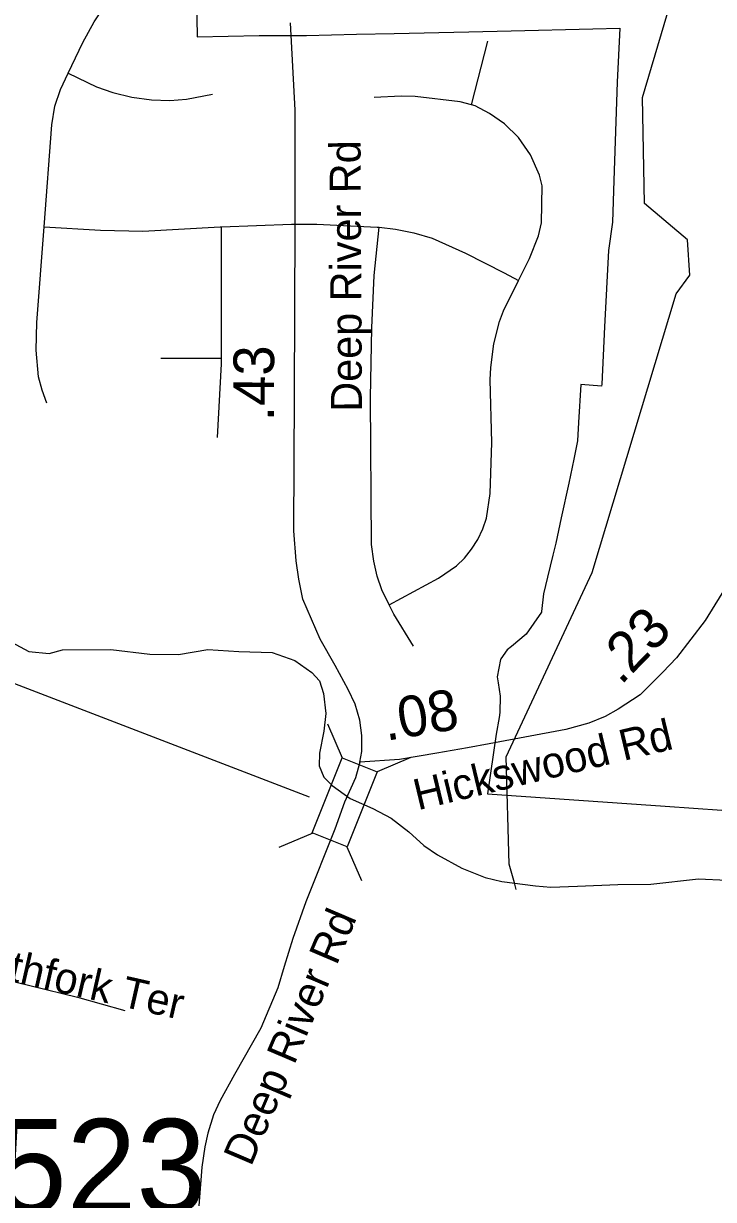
# Model space of a CAD drawing. Extents: x 1662474 to 1856135, y 779280 to 917889.
# Drawn here: x 1711049 to 1713168, y 819336 to 822946 of the extents above; entities that cross this region are included whole.
import ezdxf

# ---------------------------------------------------------------- set-up
doc = ezdxf.new("R2010")
doc.units = 0
for name, color, linetype in [('Cogo Default Point CELL', 7, 'Continuous'), ('Exist Boundary Political City Limit New Hole', 7, 'Continuous'), ('Exist Hydrographic Creek Single Shore', 7, 'Continuous'), ('Exist Hydrographic Misc Water Feature', 7, 'Continuous'), ('Exist Road Non-System Type 51', 7, 'Continuous'), ('Exist Road Non-System Type 51 Label', 7, 'Continuous'), ('Exist Road Secondary Structure Standard Bridge CELL', 7, 'Continuous'), ('Exist Road Secondary Structure Standard Bridge Number Label', 7, 'Continuous'), ('Exist Road Secondary Type 51 Attributed', 7, 'Continuous'), ('Exist Road Secondary Type 51 Label', 7, 'Continuous'), ('Map Preparation Boundary City Limit Buffer Line', 7, 'Continuous'), ('Prop DGN Element Guardrail', 7, 'Continuous')]:
    doc.layers.add(name, color=color, linetype=linetype)

msp = doc.modelspace()

# ---------------------------------------------------------------- linework, layer by layer
at = {"layer": 'Exist Boundary Political City Limit New Hole'}
msp.add_lwpolyline([(1711577.6, 823202), (1711581.9, 822905), (1711773.2, 822908.9), (1711905.9, 822909.2), (1711918.6, 822909.5), (1712072.2, 822913), (1712187.5, 822915.6), (1712416.5, 822920.8), (1712547.2, 822923.8), (1712798, 822929.4), (1712880.5, 822932), (1712872.2, 822766.2), (1712862.4, 822463.6), (1712858.4, 822335.7), (1712845.6, 822249.1), (1712833.4, 822015.2), (1712825, 821838.4), (1712824.8, 821832.9), (1712761.2, 821838.2), (1712760.4, 821838.2), (1712753.6, 821721.2), (1712750.6, 821664.8), (1712739.4, 821608.4), (1712723.9, 821534.9), (1712700.4, 821428.6), (1712684.4, 821350.9), (1712675.2, 821313.6), (1712658.6, 821246.6), (1712645.9, 821194.7), (1712640, 821141.4), (1712639.6, 821138.4), (1712592.6, 821071.7), (1712547.5, 821033.5), (1712534.8, 821022.8), (1712514.9, 820995.2), (1712513.6, 820993.5), (1712504, 820940.2), (1712507.1, 820922), (1712513.4, 820881.1), (1712511.6, 820831.2), (1712509.9, 820815.5), (1712501.1, 820764.6), (1712473.9, 820581.6), (1713020.2, 820543), (1713280.6, 820524.5)], dxfattribs=at)
at = {"layer": 'Exist Hydrographic Creek Single Shore'}
for points in [[(1711011.6, 821047.3), (1711064.9, 821018.2), (1711128.1, 821012.2), (1711168.5, 821023.2), (1711317.4, 821024.8), (1711437, 821010.1), (1711524.8, 821008.5), (1711615.2, 821024.8), (1711710.8, 821018.2), (1711812.9, 821015.1), (1711882.4, 820990.9), (1711934.1, 820953.6), (1711958.5, 820927.9), (1711969.9, 820888.8), (1711978, 820827.4), (1711971.4, 820773.6), (1711958.5, 820705.6)], [(1711958.5, 820705.6), (1711956.8, 820667.3), (1711971.1, 820632.9), (1711997.4, 820607.2), (1712052.2, 820566.8), (1712122, 820536.1), (1712178.5, 820506.7), (1712232, 820464.7), (1712278.8, 820422.7), (1712320.8, 820393.6), (1712395.2, 820353.1), (1712466.6, 820324), (1712518.4, 820312.4), (1712621.8, 820299.1), (1712669, 820294.6), (1712751.1, 820298), (1712874.2, 820303), (1712976.4, 820304.3), (1713122, 820320.6), (1713209.8, 820315.9)]]:
    msp.add_lwpolyline(points, dxfattribs=at)
at = {"layer": 'Exist Hydrographic Misc Water Feature'}
for points in [[(1712540.9, 820365.3), (1712531.2, 820695), (1712795.2, 821260.8), (1713053.3, 822115.6), (1713095.2, 822173.8), (1713088.3, 822282.3), (1712956.3, 822393.3), (1712950.3, 822718.3), (1713036.3, 823008.7)], [(1712561.8, 820287.3), (1712557.4, 820308.2), (1712540.9, 820365.3)]]:
    msp.add_lwpolyline(points, dxfattribs=at)
at = {"layer": 'Exist Road Non-System Type 51'}
msp.add_line((1712425, 822696.2), (1712475.4, 822892), dxfattribs=at)
for points in [[(1711186.4, 822793), (1711231.2, 822887.1), (1711265.5, 822951.1), (1711280.1, 822973), (1711300.9, 823005), (1711323.1, 823042.2), (1711344.1, 823081.4), (1711363.5, 823125.5), (1711376.9, 823172.8), (1711387.6, 823223.9), (1711390.9, 823271.9), (1711391.4, 823318.2), (1711394, 823362.2), (1711399.8, 823421)], [(1711112.1, 822321.7), (1711135.6, 822634.5), (1711144.8, 822691.9), (1711162.8, 822743.4), (1711186.4, 822793)], [(1711186.4, 822793), (1711273.2, 822751.7), (1711323.4, 822733.9), (1711381.6, 822720.2), (1711442, 822711.4), (1711498.5, 822709.2), (1711549.2, 822713.2), (1711629.6, 822728.9)], [(1712425, 822696.2), (1712390.1, 822705.8), (1712251.8, 822721.5), (1712208.9, 822723), (1712126.1, 822718.4)], [(1712569.5, 822156.7), (1712602.9, 822224.5), (1712630.9, 822294.4), (1712640.4, 822334.4), (1712641.9, 822447.8), (1712634, 822480.7), (1712606.1, 822542.7), (1712569.5, 822596), (1712526.5, 822637.4), (1712480.6, 822669.7), (1712436, 822693.1), (1712425, 822696.2)], [(1711120.9, 821780.1), (1711105.8, 821820.8), (1711094.9, 821861.7), (1711087.8, 821943.1), (1711089.9, 822027.6), (1711112.1, 822321.7)], [(1711112.1, 822321.7), (1711285.4, 822311.4), (1711415, 822308.1), (1711652.5, 822321.4), (1711657.1, 822321.6)], [(1711656.8, 821918.9), (1711657.1, 822320.6), (1711657.1, 822321.6)], [(1711657.1, 822321.6), (1711872.5, 822329.6), (1711877.9, 822329.6)], [(1711877.9, 822329.6), (1711949.6, 822330.1), (1712135.4, 822321), (1712141, 822320.4)], [(1712172.1, 821161.4), (1712149.5, 821207.5), (1712135.5, 821249.6), (1712124.6, 821295.5), (1712118.1, 821346.2), (1712115.1, 821796.8), (1712118.6, 822011.2), (1712126.4, 822172.8), (1712141, 822320.4)], [(1712141, 822320.4), (1712191.6, 822314.4), (1712248, 822303.7), (1712304.1, 822287.1), (1712406.8, 822240.9), (1712524.9, 822180.4), (1712569.5, 822156.7)], [(1712172.1, 821161.4), (1712323.9, 821242.8), (1712378.5, 821280.8), (1712403.1, 821304.7), (1712424.8, 821331.9), (1712444.1, 821362.4), (1712459.4, 821394.2), (1712471, 821427.8), (1712482.8, 821502.7), (1712487, 821659.5), (1712482.6, 821852.4), (1712483.9, 821889.9), (1712493.6, 821962.4), (1712511.1, 822031), (1712523.6, 822063.7), (1712569.5, 822156.7)], [(1711471.2, 821918.4), (1711622.6, 821918.2), (1711656.8, 821918.9)], [(1711644.6, 821674.9), (1711656.8, 821901.7), (1711656.8, 821918.9)], [(1712246.9, 821034.2), (1712186.4, 821132.8), (1712172.1, 821161.4)], [(1710870.4, 820038.9), (1710928.9, 820026.6), (1711215.2, 819957.6), (1711360.1, 819915.9)]]:
    msp.add_lwpolyline(points, dxfattribs=at)
at = {"layer": 'Exist Road Secondary Structure Standard Bridge CELL'}
for p, q in [((1711983, 820795.9), (1712027.5, 820691.8)), ((1712239, 820693.2), (1712134.9, 820648.7)), ((1711937.2, 820460.9), (1711833.1, 820416.4)), ((1712042.2, 820418.8), (1712086.7, 820314.8))]:
    msp.add_line(p, q, dxfattribs=at)
msp.add_lwpolyline([(1712134.9, 820648.7), (1712042.7, 820418.6), (1711935.2, 820461.7), (1712027.5, 820691.8)], close=True, dxfattribs=at)
at = {"layer": 'Exist Road Secondary Structure Standard Bridge Number Label'}
msp.add_line((1711927.4, 820571.5), (1709651.4, 821445.4), dxfattribs=at)
at = {"layer": 'Exist Road Secondary Type 51 Attributed'}
for points in [[(1712082.3, 820678.9), (1712088.5, 820711.1), (1712088.5, 820759.9), (1712082.3, 820807.9), (1712067.3, 820856.8), (1712046.6, 820901.3), (1712006.4, 820975.5), (1711959.7, 821056.5), (1711906.9, 821179.2), (1711894.2, 821240.5), (1711886.6, 821296.7), (1711879, 821388.6), (1711880.8, 821806.8), (1711883.5, 822325.8), (1711883.5, 822680.1), (1711869.1, 822947.8)], [(1713349.8, 821513.1), (1713278.5, 821348.8), (1713215.1, 821231.1), (1713142.5, 821113.3), (1713054.9, 820998.6), (1713012.3, 820954.8), (1712942.8, 820885.3), (1712875.1, 820840.9), (1712835.3, 820818.9), (1712785.9, 820798.3), (1712715.2, 820778.4), (1712479.4, 820734.5), (1712413.1, 820722.1), (1712318.4, 820706.3), (1712203.8, 820687.1), (1712082.3, 820678.9)], [(1712082.3, 820678.9), (1712068.7, 820630), (1712035.1, 820555.2)], [(1712035.1, 820555.2), (1712005.7, 820472.9), (1711915.9, 820249.6), (1711876.1, 820136.9), (1711849.1, 820051.7), (1711830.2, 819985.3), (1711778.1, 819861.5), (1711696.6, 819719.6), (1711652.8, 819640.2), (1711632.8, 819595.9), (1711615, 819540.1), (1711605.9, 819497.8), (1711596.7, 819435.7), (1711587.8, 819316.3)]]:
    msp.add_lwpolyline(points, dxfattribs=at)
at = {"layer": 'Map Preparation Boundary City Limit Buffer Line'}
msp.add_lwpolyline([(1711577.6, 823202), (1711581.9, 822905), (1711773.2, 822908.9), (1711905.9, 822909.2), (1711918.6, 822909.5), (1712072.2, 822913), (1712187.5, 822915.6), (1712416.5, 822920.8), (1712547.2, 822923.8), (1712798, 822929.4), (1712880.5, 822932), (1712872.2, 822766.2), (1712862.4, 822463.6), (1712858.4, 822335.7), (1712845.6, 822249.1), (1712833.4, 822015.2), (1712825, 821838.4), (1712824.8, 821832.9), (1712761.2, 821838.2), (1712760.4, 821838.2), (1712753.6, 821721.2), (1712750.6, 821664.8), (1712739.4, 821608.4), (1712723.9, 821534.9), (1712700.4, 821428.6), (1712684.4, 821350.9), (1712675.2, 821313.6), (1712658.6, 821246.6), (1712645.9, 821194.7), (1712640, 821141.4), (1712639.6, 821138.4), (1712592.6, 821071.7), (1712547.5, 821033.5), (1712534.8, 821022.8), (1712514.9, 820995.2), (1712513.6, 820993.5), (1712504, 820940.2), (1712507.1, 820922), (1712513.4, 820881.1), (1712511.6, 820831.2), (1712509.9, 820815.5), (1712501.1, 820764.6), (1712473.9, 820581.6), (1713020.2, 820543), (1713280.6, 820524.5)], dxfattribs=at)

# ---------------------------------------------------------------- texts
at = {"layer": 'Cogo Default Point CELL'}
msp.add_text('1523', height=288, dxfattribs=at).set_placement((1710753.2, 819295.3))
at = {"layer": 'Exist Road Non-System Type 51 Label'}
msp.add_text('Northfork Ter', height=95, rotation=347.2143, dxfattribs=at).set_placement((1710799.8, 820053.3))
at = {"layer": 'Exist Road Secondary Type 51 Label'}
for s, rotation, p in [('Deep River Rd', 90.3179, (1712088.6, 821754.4)), ('Hickswood Rd', 13.4925, (1712260, 820530.5)), ('Deep River Rd', 66.9389, (1711747.6, 819434.7))]:
    msp.add_text(s, height=95, rotation=rotation, dxfattribs=at).set_placement(p)
at = {"layer": 'Prop DGN Element Guardrail'}
for s, rotation, p in [('.43', 89.6969, (1711817.8, 821725.2)), ('.23', 45.7822, (1712883.8, 820912.4)), ('.08', 9.5164, (1712162.9, 820743.6))]:
    msp.add_text(s, height=125, rotation=rotation, dxfattribs=at).set_placement(p)

doc.saveas('drawing.dxf')
